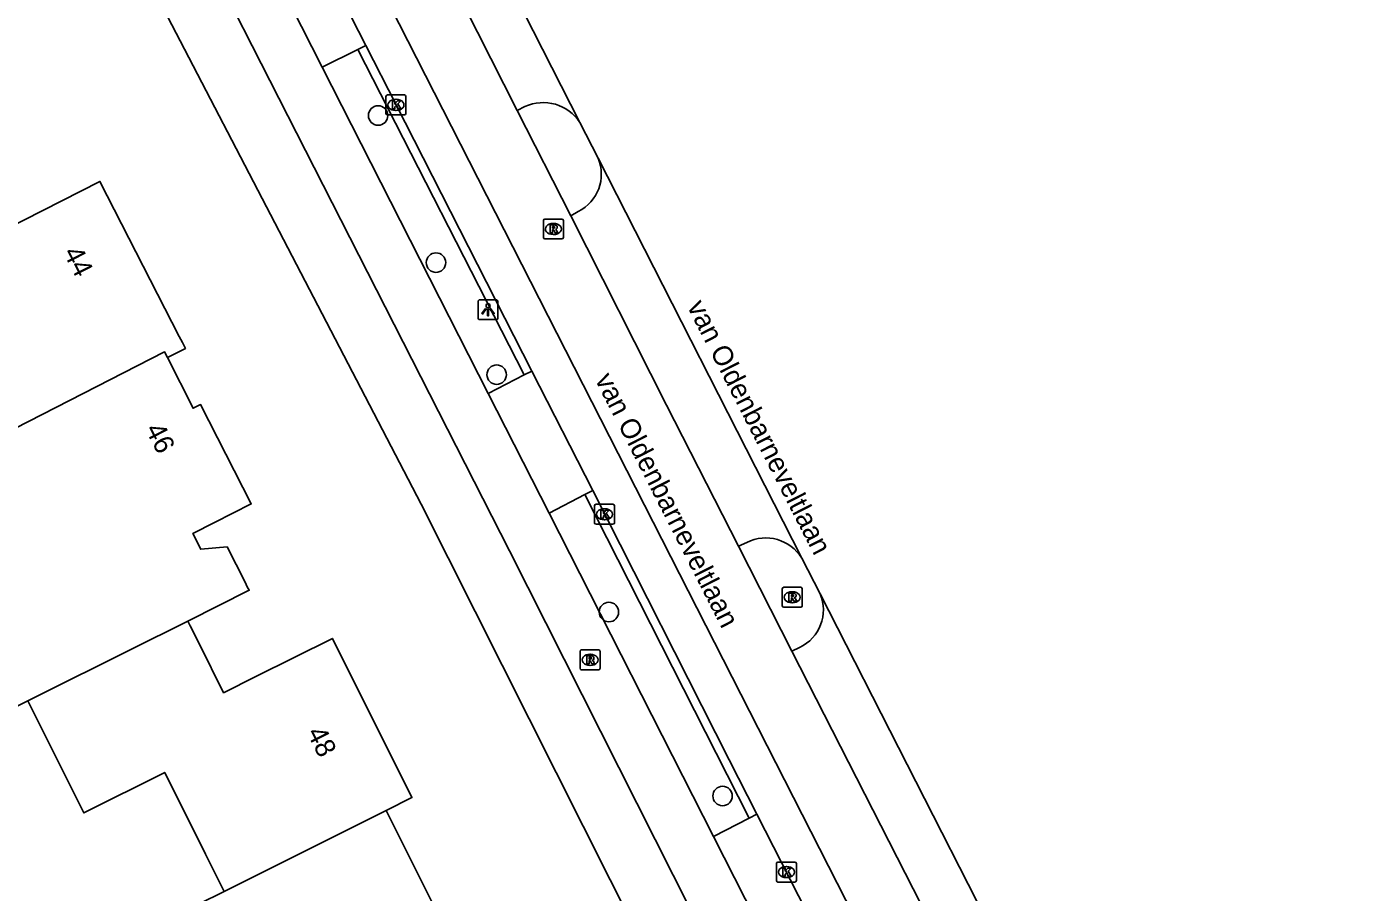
# Model space of a CAD drawing. Extents: x 162417 to 163721, y 384268 to 385416.
# Drawn here: x 163599.4 to 163666.9, y 384859.9 to 384903.4 of the extents above; entities that cross this region are included whole.
import ezdxf

# ---------------------------------------------------------------- set-up
doc = ezdxf.new("R2010")
doc.units = 0
for name, color, linetype in [('IMGEO_Boom', 7, 'Continuous'), ('IMGEO_Fietspad_open', 7, 'Continuous'), ('IMGEO_Kolk', 7, 'Continuous'), ('IMGEO_Lichtpunt', 7, 'Continuous'), ('IMGEO_Openbare_ruimte_label', 7, 'Continuous'), ('IMGEO_Pand', 7, 'Continuous'), ('IMGEO_Pand_nummerreeks', 7, 'Continuous'), ('IMGEO_Rijbaan_lokaal_gesloten', 7, 'Continuous'), ('IMGEO_Rioolput', 7, 'Continuous'), ('IMGEO_Voetpad_open', 7, 'Continuous')]:
    doc.layers.add(name, color=color, linetype=linetype)

msp = doc.modelspace()

# ---------------------------------------------------------------- linework, layer by layer
at = {"layer": 'IMGEO_Boom'}
for centre in [(163617.045, 384898.941), (163619.952, 384891.548), (163623, 384885.916), (163628.641, 384873.986), (163634.352, 384864.743)]:
    msp.add_circle(centre, 0.489, dxfattribs=at)
at = {"layer": 'IMGEO_Fietspad_open'}
for points in [[(163574.621, 384973.481), (163577.374, 384968.061), (163596.886, 384929.577), (163623.647, 384877.065), (163632.793, 384858.931), (163649.142, 384826.839), (163653.17, 384818.952), (163659.857, 384805.917), (163666.533, 384792.914), (163666.937, 384792.116)], [(163614.241, 384901.371), (163611.636, 384906.498)], [(163622.577, 384884.967), (163614.241, 384901.371)], [(163625.634, 384878.951), (163622.577, 384884.967)], [(163633.891, 384862.701), (163625.634, 384878.951)], [(163639.718, 384851.234), (163633.891, 384862.701)]]:
    msp.add_lwpolyline(points, dxfattribs=at)
at = {"layer": 'IMGEO_Kolk'}
for p, q in [((163617.44, 384899.049), (163617.44, 384899.901)), ((163617.515, 384899.975), (163618.367, 384899.975)), ((163617.928, 384899.755), (163617.953, 384899.755)), ((163618.441, 384899.901), (163618.441, 384899.049)), ((163618.367, 384898.975), (163617.515, 384898.975)), ((163617.951, 384899.195), (163617.926, 384899.195)), ((163627.918, 384878.475), (163627.918, 384879.327)), ((163627.993, 384879.401), (163628.845, 384879.401)), ((163628.919, 384879.327), (163628.919, 384878.475)), ((163628.429, 384878.621), (163628.404, 384878.621)), ((163628.406, 384879.181), (163628.431, 384879.181)), ((163628.845, 384878.401), (163627.993, 384878.401)), ((163637.06, 384860.493), (163637.06, 384861.345)), ((163637.135, 384861.419), (163637.987, 384861.419)), ((163637.548, 384861.199), (163637.573, 384861.199)), ((163638.061, 384861.345), (163638.061, 384860.493)), ((163637.987, 384860.419), (163637.135, 384860.419)), ((163637.571, 384860.639), (163637.546, 384860.639))]:
    msp.add_line(p, q, dxfattribs=at)
for points in [[(163617.44, 384899.049), (163617.44, 384899.901)], [(163617.515, 384899.975), (163618.367, 384899.975)], [(163617.761, 384899.675), (163617.884, 384899.675), (163617.884, 384899.524), (163618.014, 384899.675), (163618.178, 384899.675), (163618.032, 384899.524), (163618.185, 384899.275), (163618.033, 384899.275), (163617.948, 384899.439), (163617.884, 384899.372), (163617.884, 384899.275), (163617.761, 384899.275), (163617.761, 384899.675)], [(163618.441, 384899.901), (163618.441, 384899.049)], [(163618.367, 384898.975), (163617.515, 384898.975)], [(163627.918, 384878.475), (163627.918, 384879.327)], [(163627.993, 384879.401), (163628.845, 384879.401)], [(163628.919, 384879.327), (163628.919, 384878.475)], [(163628.239, 384879.101), (163628.362, 384879.101), (163628.362, 384878.95), (163628.492, 384879.101), (163628.656, 384879.101), (163628.51, 384878.95), (163628.663, 384878.701), (163628.511, 384878.701), (163628.426, 384878.865), (163628.362, 384878.798), (163628.362, 384878.701), (163628.239, 384878.701), (163628.239, 384879.101)], [(163628.845, 384878.401), (163627.993, 384878.401)], [(163637.06, 384860.493), (163637.06, 384861.345)], [(163637.135, 384861.419), (163637.987, 384861.419)], [(163637.381, 384861.119), (163637.504, 384861.119), (163637.504, 384860.968), (163637.634, 384861.119), (163637.798, 384861.119), (163637.652, 384860.968), (163637.805, 384860.719), (163637.653, 384860.719), (163637.568, 384860.883), (163637.504, 384860.816), (163637.504, 384860.719), (163637.381, 384860.719), (163637.381, 384861.119)], [(163638.061, 384861.345), (163638.061, 384860.493)], [(163637.987, 384860.419), (163637.135, 384860.419)]]:
    msp.add_lwpolyline(points, dxfattribs=at)
for centre, start, end in [((163617.517, 384899.899), 91.55205, 178.44795), ((163617.517, 384899.899), 91.55205, 178.44795), ((163618.365, 384899.899), 1.55205, 88.44795), ((163618.365, 384899.899), 1.55205, 88.44795), ((163617.517, 384899.051), 181.55205, 268.44795), ((163617.517, 384899.051), 181.55205, 268.44795), ((163618.365, 384899.051), 271.55205, 358.44795), ((163618.365, 384899.051), 271.55205, 358.44795), ((163627.995, 384879.325), 91.55205, 178.44795), ((163627.995, 384879.325), 91.55205, 178.44795), ((163628.843, 384879.325), 1.55205, 88.44795), ((163628.843, 384879.325), 1.55205, 88.44795), ((163627.995, 384878.477), 181.55205, 268.44795), ((163627.995, 384878.477), 181.55205, 268.44795), ((163628.843, 384878.477), 271.55205, 358.44795), ((163628.843, 384878.477), 271.55205, 358.44795), ((163637.137, 384861.343), 91.55205, 178.44795), ((163637.137, 384861.343), 91.55205, 178.44795), ((163637.985, 384861.343), 1.55205, 88.44795), ((163637.985, 384861.343), 1.55205, 88.44795), ((163637.137, 384860.495), 181.55205, 268.44795), ((163637.137, 384860.495), 181.55205, 268.44795), ((163637.985, 384860.495), 271.55205, 358.44795), ((163637.985, 384860.495), 271.55205, 358.44795)]:
    msp.add_arc(centre, 0.0765, start, end, dxfattribs=at)
for centre, major_axis, ratio, start_param, end_param in [((163617.927, 384899.475), (-0.387, 0.002), 0.722429, 4.712389, 7.853982), ((163617.952, 384899.475), (-0.39, 0.002), 0.717154, 1.570796, 4.712389), ((163628.405, 384878.901), (-0.387, 0.002), 0.722429, 4.712389, 7.853982), ((163628.43, 384878.901), (-0.39, 0.002), 0.717154, 1.570796, 4.712389), ((163637.547, 384860.919), (-0.387, 0.002), 0.722429, 4.712389, 7.853982), ((163637.572, 384860.919), (-0.39, 0.002), 0.717154, 1.570796, 4.712389)]:
    msp.add_ellipse(centre, major_axis=major_axis, ratio=ratio, start_param=start_param, end_param=end_param, dxfattribs=at)
at = {"layer": 'IMGEO_Lichtpunt'}
for p, q in [((163622.069, 384889.585), (163622.069, 384888.778)), ((163622.069, 384889.585), (163622.069, 384888.778)), ((163622.971, 384889.68), (163622.163, 384889.68)), ((163622.971, 384889.68), (163622.163, 384889.68)), ((163623.065, 384888.778), (163623.065, 384889.585)), ((163623.065, 384888.778), (163623.065, 384889.585)), ((163622.163, 384888.684), (163622.971, 384888.684)), ((163622.163, 384888.684), (163622.971, 384888.684))]:
    msp.add_line(p, q, dxfattribs=at)
for points in [[(163622.443, 384889.249), (163622.482, 384889.221), (163622.294, 384888.959), (163622.256, 384888.986), (163622.443, 384889.249)], [(163622.545, 384889.201), (163622.592, 384889.201), (163622.592, 384888.879), (163622.545, 384888.879), (163622.545, 384889.201)], [(163622.655, 384889.221), (163622.693, 384889.248), (163622.88, 384888.986), (163622.841, 384888.958), (163622.655, 384889.221)]]:
    msp.add_lwpolyline(points, dxfattribs=at)
msp.add_circle((163622.568, 384889.383), 0.0994, dxfattribs=at)
for centre, start, end in [((163622.163, 384889.585), 90, 180), ((163622.163, 384889.585), 90, 180), ((163622.971, 384889.585), 0, 90), ((163622.971, 384889.585), 0, 90), ((163622.163, 384888.778), 180, 270), ((163622.163, 384888.778), 180, 270), ((163622.971, 384888.778), 270, 0), ((163622.971, 384888.778), 270, 360)]:
    msp.add_arc(centre, 0.0946, start, end, dxfattribs=at)
at = {"layer": 'IMGEO_Pand'}
for points in [[(163606.455, 384886.772), (163607.359, 384887.235), (163607.208, 384887.532), (163607.053, 384887.836), (163607.041, 384887.83), (163603.067, 384895.632), (163598.297, 384893.202), (163596.545, 384896.642)], [(163595.369, 384881.473), (163606.304, 384887.069), (163606.455, 384886.772)], [(163607.479, 384873.535), (163610.567, 384875.078), (163610.473, 384875.261), (163610.361, 384875.481), (163609.455, 384877.256), (163608.132, 384877.143), (163607.732, 384877.927), (163608.828, 384878.485), (163610.67, 384879.423), (163608.126, 384884.417), (163607.752, 384884.227), (163606.455, 384886.772)], [(163595.369, 384881.473), (163596.795, 384878.675), (163595.337, 384877.933), (163595.438, 384877.736), (163595.931, 384876.769), (163597.635, 384873.425), (163598.17, 384872.376), (163598.316, 384872.089), (163598.484, 384871.759), (163594.922, 384869.941), (163593.413, 384869.171), (163594.498, 384867.046), (163599.444, 384869.519)], [(163599.444, 384869.519), (163599.877, 384869.735), (163604.553, 384872.073), (163607.479, 384873.535)], [(163617.444, 384864.01), (163618.745, 384864.66), (163614.745, 384872.663), (163610.899, 384870.741), (163609.28, 384869.932), (163608.047, 384872.398), (163607.602, 384873.289), (163607.479, 384873.535)], [(163599.444, 384869.519), (163602.257, 384863.891), (163606.324, 384865.924), (163608.375, 384861.82), (163609.177, 384860.216), (163609.312, 384859.946)], [(163609.312, 384859.946), (163608.019, 384859.3), (163610.77, 384853.794), (163608.165, 384852.491), (163611.09, 384846.64), (163613.323, 384847.756), (163617.795, 384849.991), (163615.87, 384853.843), (163617.34, 384854.578), (163621.195, 384856.505), (163617.444, 384864.01)], [(163609.312, 384859.946), (163617.444, 384864.01)]]:
    msp.add_lwpolyline(points, dxfattribs=at)
at = {"layer": 'IMGEO_Rijbaan_lokaal_gesloten'}
for points in [[(163617.371, 384917.896), (163627.181, 384898.586)], [(163624.028, 384899.194), (163616.06, 384914.963)], [(163615.458, 384908.764), (163649.36, 384842.217), (163653.554, 384833.868)], [(163626.726, 384893.906), (163624.028, 384899.194)], [(163627.181, 384898.586), (163628.097, 384896.793)], [(163628.097, 384896.793), (163638.331, 384876.691)], [(163635.147, 384877.295), (163631.529, 384884.39), (163626.726, 384893.906)], [(163637.836, 384872.021), (163635.147, 384877.295)], [(163638.331, 384876.691), (163639.256, 384874.898)], [(163639.256, 384874.898), (163652.368, 384849.162)], [(163649.222, 384849.714), (163637.836, 384872.021)]]:
    msp.add_lwpolyline(points, dxfattribs=at)
at = {"layer": 'IMGEO_Rioolput'}
for p, q in [((163625.35, 384892.813), (163625.35, 384893.665)), ((163625.425, 384893.739), (163626.277, 384893.739)), ((163625.838, 384893.519), (163625.863, 384893.519)), ((163626.351, 384893.665), (163626.351, 384892.813)), ((163625.861, 384892.959), (163625.836, 384892.959)), ((163626.277, 384892.739), (163625.425, 384892.739)), ((163637.425, 384875.229), (163638.277, 384875.229)), ((163637.35, 384874.303), (163637.35, 384875.155)), ((163637.838, 384875.009), (163637.863, 384875.009)), ((163638.351, 384875.155), (163638.351, 384874.303)), ((163638.277, 384874.229), (163637.425, 384874.229)), ((163637.861, 384874.449), (163637.836, 384874.449)), ((163627.195, 384871.159), (163627.195, 384872.011)), ((163627.27, 384872.085), (163628.122, 384872.085)), ((163627.683, 384871.865), (163627.708, 384871.865)), ((163628.196, 384872.011), (163628.196, 384871.159)), ((163627.706, 384871.305), (163627.681, 384871.305)), ((163628.122, 384871.085), (163627.27, 384871.085))]:
    msp.add_line(p, q, dxfattribs=at)
for points in [[(163625.35, 384892.813), (163625.35, 384893.665)], [(163625.425, 384893.739), (163626.277, 384893.739)], [(163625.939, 384893.437), (163625.687, 384893.439), (163625.687, 384893.039)], [(163626.351, 384893.665), (163626.351, 384892.813)], [(163625.687, 384893.039), (163625.811, 384893.039), (163625.811, 384893.201), (163625.822, 384893.201)], [(163625.865, 384893.358), (163625.811, 384893.358), (163625.811, 384893.277)], [(163625.811, 384893.277), (163625.863, 384893.277)], [(163625.869, 384893.172), (163625.94, 384893.039), (163626.08, 384893.039), (163626.015, 384893.165)], [(163626.277, 384892.739), (163625.425, 384892.739)], [(163637.425, 384875.229), (163638.277, 384875.229)], [(163637.35, 384874.303), (163637.35, 384875.155)], [(163637.939, 384874.927), (163637.687, 384874.929), (163637.687, 384874.529)], [(163637.687, 384874.529), (163637.811, 384874.529), (163637.811, 384874.691), (163637.822, 384874.691)], [(163637.865, 384874.848), (163637.811, 384874.848), (163637.811, 384874.767)], [(163637.811, 384874.767), (163637.863, 384874.767)], [(163637.869, 384874.662), (163637.94, 384874.529), (163638.08, 384874.529), (163638.015, 384874.655)], [(163638.351, 384875.155), (163638.351, 384874.303)], [(163638.277, 384874.229), (163637.425, 384874.229)], [(163627.195, 384871.159), (163627.195, 384872.011)], [(163627.27, 384872.085), (163628.122, 384872.085)], [(163628.196, 384872.011), (163628.196, 384871.159)], [(163627.784, 384871.783), (163627.532, 384871.785), (163627.532, 384871.385)], [(163627.532, 384871.385), (163627.656, 384871.385), (163627.656, 384871.547), (163627.667, 384871.547)], [(163627.71, 384871.704), (163627.656, 384871.704), (163627.656, 384871.623)], [(163627.656, 384871.623), (163627.708, 384871.623)], [(163627.714, 384871.518), (163627.785, 384871.385), (163627.925, 384871.385), (163627.86, 384871.511)], [(163628.122, 384871.085), (163627.27, 384871.085)]]:
    msp.add_lwpolyline(points, dxfattribs=at)
for centre, radius, start, end in [((163625.427, 384893.663), 0.0765, 91.55205, 178.44795), ((163625.427, 384893.663), 0.0765, 91.55205, 178.44795), ((163625.938, 384893.327), 0.109, 350.36119, 89.41601), ((163626.275, 384893.663), 0.0765, 1.55205, 88.44795), ((163626.275, 384893.663), 0.0765, 1.55205, 88.44795), ((163625.427, 384892.815), 0.0765, 181.55205, 268.44795), ((163625.427, 384892.815), 0.0765, 181.55205, 268.44795), ((163625.821, 384893.148), 0.0533, 26.02933, 88.69889), ((163625.847, 384893.466), 0.19, 274.7715, 282.96867), ((163625.871, 384893.262), 0.0964, 77.00612, 93.18647), ((163625.885, 384893.319), 0.0378, 276.66336, 79.67722), ((163625.936, 384893.327), 0.112, 277.58423, 350.98172), ((163625.92, 384893.112), 0.108, 29.51342, 73.79051), ((163626.275, 384892.815), 0.0765, 271.55205, 358.44795), ((163626.275, 384892.815), 0.0765, 271.55205, 358.44795), ((163637.427, 384875.153), 0.0765, 91.55205, 178.44795), ((163637.427, 384875.153), 0.0765, 91.55205, 178.44795), ((163638.275, 384875.153), 0.0765, 1.55205, 88.44795), ((163638.275, 384875.153), 0.0765, 1.55205, 88.44795), ((163637.821, 384874.638), 0.0533, 26.02933, 88.69889), ((163637.847, 384874.956), 0.19, 274.7715, 282.96867), ((163637.871, 384874.752), 0.0964, 77.00612, 93.18647), ((163637.885, 384874.809), 0.0378, 276.66336, 79.67722), ((163637.938, 384874.817), 0.109, 350.36119, 89.41601), ((163637.936, 384874.817), 0.112, 277.58423, 350.98172), ((163637.92, 384874.602), 0.108, 29.51342, 73.79051), ((163637.427, 384874.305), 0.0765, 181.55205, 268.44795), ((163637.427, 384874.305), 0.0765, 181.55205, 268.44795), ((163638.275, 384874.305), 0.0765, 271.55205, 358.44795), ((163638.275, 384874.305), 0.0765, 271.55205, 358.44795), ((163627.272, 384872.009), 0.0765, 91.55205, 178.44795), ((163627.272, 384872.009), 0.0765, 91.55205, 178.44795), ((163628.12, 384872.009), 0.0765, 1.55205, 88.44795), ((163628.12, 384872.009), 0.0765, 1.55205, 88.44795), ((163627.272, 384871.161), 0.0765, 181.55205, 268.44795), ((163627.272, 384871.161), 0.0765, 181.55205, 268.44795), ((163627.666, 384871.494), 0.0533, 26.02933, 88.69889), ((163627.692, 384871.812), 0.19, 274.7715, 282.96867), ((163627.716, 384871.608), 0.0964, 77.00612, 93.18647), ((163627.73, 384871.665), 0.0378, 276.66336, 79.67722), ((163627.783, 384871.673), 0.109, 350.36119, 89.41601), ((163627.781, 384871.673), 0.112, 277.58423, 350.98172), ((163627.765, 384871.458), 0.108, 29.51342, 73.79051), ((163628.12, 384871.161), 0.0765, 271.55205, 358.44795), ((163628.12, 384871.161), 0.0765, 271.55205, 358.44795)]:
    msp.add_arc(centre, radius, start, end, dxfattribs=at)
for centre, major_axis, ratio, start_param, end_param in [((163625.837, 384893.239), (-0.387, 0.002), 0.722429, 4.712389, 7.853982), ((163625.862, 384893.239), (-0.39, 0.002), 0.717154, 1.570796, 4.712389), ((163637.837, 384874.729), (-0.387, 0.002), 0.722429, 4.712389, 7.853982), ((163637.862, 384874.729), (-0.39, 0.002), 0.717154, 1.570796, 4.712389), ((163627.682, 384871.585), (-0.387, 0.002), 0.722429, 4.712389, 7.853982), ((163627.707, 384871.585), (-0.39, 0.002), 0.717154, 1.570796, 4.712389)]:
    msp.add_ellipse(centre, major_axis=major_axis, ratio=ratio, start_param=start_param, end_param=end_param, dxfattribs=at)
at = {"layer": 'IMGEO_Voetpad_open'}
for points in [[(163534.443, 385045.503), (163557.559, 385000), (163571.782, 384971.962), (163572.96, 384969.64), (163599.332, 384917.655), (163619.201, 384879.411), (163644.977, 384828.162)], [(163613.799, 384907.626), (163616.433, 384902.46)], [(163616.021, 384902.255), (163614.241, 384901.371)], [(163616.021, 384902.255), (163616.433, 384902.46)], [(163624.387, 384885.901), (163616.021, 384902.255)], [(163616.433, 384902.46), (163617.944, 384899.472), (163624.767, 384886.097)], [(163624.418, 384899.391), (163624.028, 384899.194)], [(163626.726, 384893.906), (163627.103, 384894.122)], [(163624.767, 384886.097), (163624.387, 384885.901)], [(163624.767, 384886.097), (163627.83, 384880.094)], [(163622.577, 384884.967), (163624.387, 384885.901)], [(163627.432, 384879.887), (163627.83, 384880.094)], [(163627.83, 384880.094), (163634.679, 384866.567), (163636.076, 384863.827)], [(163627.432, 384879.887), (163625.634, 384878.951)], [(163635.688, 384863.627), (163627.432, 384879.887)], [(163635.564, 384877.485), (163635.147, 384877.295)], [(163637.836, 384872.021), (163638.225, 384872.209)], [(163636.076, 384863.827), (163635.688, 384863.627)], [(163636.076, 384863.827), (163641.952, 384852.31)], [(163633.891, 384862.701), (163635.688, 384863.627)]]:
    msp.add_lwpolyline(points, dxfattribs=at)
for centre, radius, start, end in [((163625.334, 384897.391), 2.2, 32.91153, 114.60151), ((163626.178, 384895.987), 2.081, 296.37867, 22.79631), ((163636.518, 384875.59), 2.122, 31.26937, 116.7086), ((163637.334, 384874.093), 2.083, 295.30344, 22.74152)]:
    msp.add_arc(centre, radius, start, end, dxfattribs=at)

# ---------------------------------------------------------------- texts
at = {"layer": 'IMGEO_Openbare_ruimte_label'}
for rotation, p in [(297.05168, (163632.551, 384889.354)), (297.00065, (163627.921, 384885.688))]:
    msp.add_text('van Oldenbarneveltlaan', height=1, rotation=rotation, dxfattribs=at).set_placement(p)
at = {"layer": 'IMGEO_Pand_nummerreeks'}
for s, rotation, p in [('44', 296.99183, (163601.206, 384892.059)), ('46', 297.00329, (163605.324, 384883.18)), ('48', 296.55638, (163613.443, 384867.931))]:
    msp.add_text(s, height=1, rotation=rotation, dxfattribs=at).set_placement(p)

doc.saveas('drawing.dxf')
